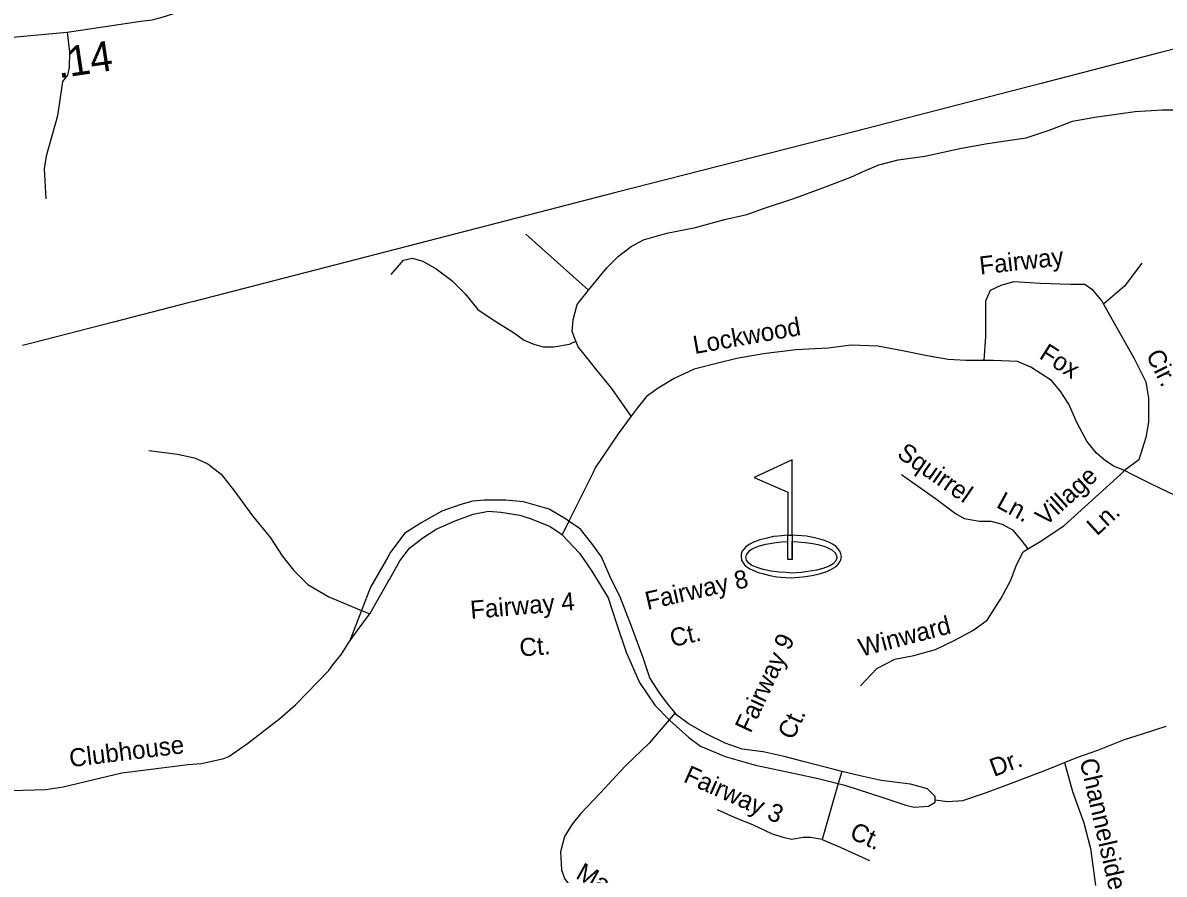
# Model space of a CAD drawing. Extents: x 2104537 to 2336408, y 34176 to 229611.
# Drawn here: x 2230039 to 2234776, y 67166 to 70699 of the extents above; entities that cross this region are included whole.
import ezdxf

# ---------------------------------------------------------------- set-up
doc = ezdxf.new("R2010")
doc.units = 0
for name, color, linetype in [('Exist Boundary Political City Limit New', 7, 'Continuous'), ('Exist Cultural Recreational Golf Course CELL', 7, 'Continuous'), ('Exist Road Non-System Type 51', 7, 'Continuous'), ('Exist Road Non-System Type 51 Label', 7, 'Continuous'), ('Exist Road Secondary Mileage Hundredths English Label', 7, 'Continuous'), ('Exist Road Secondary Type 51 Attributed', 7, 'Continuous'), ('Map Preparation Boundary City Limit Buffer Line', 7, 'Continuous')]:
    doc.layers.add(name, color=color, linetype=linetype)

msp = doc.modelspace()

# ---------------------------------------------------------------- linework, layer by layer
at = {"layer": 'Exist Boundary Political City Limit New'}
msp.add_lwpolyline([(2235000, 70636.6), (2234760.5, 70574.8), (2234265.5, 70447.1), (2233499.2, 70249.5), (2232500, 69993.8), (2232259.2, 69931.8), (2230748.8, 69542.4), (2230724.5, 69536.1), (2230415.5, 69456.4), (2230081, 69370.2), (2230037.5, 69359)], dxfattribs=at)
at = {"layer": 'Exist Cultural Recreational Golf Course CELL'}
msp.add_lwpolyline([(2233232.4, 68885.6), (2233073.9, 68812.2), (2233214, 68750.6), (2233214, 68571.8), (2233232.4, 68571.8), (2233232.4, 68546.7), (2233232.4, 68471.7), (2233232.4, 68546.7), (2233256, 68545.2), (2233286.5, 68541.9), (2233318.1, 68537.9), (2233339.2, 68533.6), (2233367.1, 68525.3), (2233374, 68523.1), (2233396.7, 68511.4), (2233408.7, 68500.4), (2233414.2, 68490.8), (2233417.2, 68481.3), (2233416.9, 68477), (2233415.9, 68472.8), (2233414.9, 68469.5), (2233412.7, 68465.8), (2233402, 68453.9), (2233386.2, 68444.4), (2233358.9, 68434), (2233332.4, 68426.5), (2233296.8, 68421), (2233269.8, 68417), (2233229.7, 68415.1), (2233207.2, 68417), (2233178.1, 68418.5), (2233145.1, 68423), (2233111.1, 68430.5), (2233082, 68439), (2233062.5, 68447.5), (2233050.5, 68457), (2233042, 68469.1), (2233039.5, 68479.1), (2233042, 68490.1), (2233049, 68501.1), (2233057.5, 68510.6), (2233066.6, 68515.9), (2233078, 68521.6), (2233097.1, 68528.2), (2233123.3, 68535.1), (2233156.1, 68541.2), (2233188.2, 68545.2), (2233214, 68546.7), (2233214, 68571.8), (2233232.4, 68571.8), (2233232.4, 68471.7), (2233214, 68471.7), (2233214, 68546.7), (2233214, 68571.8), (2233173.5, 68568.1), (2233154, 68566.3), (2233123.2, 68559), (2233097.7, 68552.8), (2233069.4, 68541.8), (2233057, 68534.6), (2233041.2, 68524.9), (2233031, 68513.9), (2233024.7, 68505.6), (2233020.7, 68493.3), (2233019.7, 68483.6), (2233022.4, 68469.1), (2233025.2, 68462), (2233034.2, 68449.8), (2233042.5, 68442.8), (2233056.4, 68433.1), (2233068.1, 68427.4), (2233090.7, 68417.9), (2233109.4, 68412.9), (2233139.7, 68405.6), (2233167.8, 68400.1), (2233204.2, 68396.7), (2233227.7, 68395.7), (2233261.5, 68397.7), (2233286.8, 68400.2), (2233313.2, 68404.8), (2233345.2, 68411.4), (2233376.3, 68421.9), (2233395.7, 68431.8), (2233414.2, 68443), (2233424, 68453), (2233430, 68461.3), (2233432.6, 68466.8), (2233434, 68470.9), (2233435.4, 68477.3), (2233436.2, 68484.1), (2233434.7, 68495.3), (2233430.2, 68505.6), (2233420.3, 68518.2), (2233414.1, 68525), (2233399.3, 68534.8), (2233387.5, 68541.5), (2233366.8, 68550), (2233352.5, 68554), (2233319.5, 68562.8), (2233291.9, 68567.8), (2233232.4, 68571.8)], close=True, dxfattribs=at)
at = {"layer": 'Exist Road Non-System Type 51'}
for p, q in [((2232127, 69821.7), (2232387.1, 69589.6)), ((2234594.4, 68824.7), (2234611.4, 68840.3)), ((2234642.7, 68824.6), (2234611.4, 68840.3)), ((2232404, 68829.2), (2232305.6, 68629.8)), ((2232305.6, 68629.8), (2232278, 68573.7)), ((2231478.6, 68246.2), (2231553.3, 68376.7)), ((2231444.4, 68260.2), (2231394.2, 68131.3)), ((2231444.4, 68260.2), (2231478.6, 68246.2)), ((2232746, 67834.6), (2232721.7, 67806.3)), ((2233437.7, 67591.8), (2233423.2, 67541.7)), ((2233423.2, 67541.7), (2233356.1, 67309.7))]:
    msp.add_line(p, q, dxfattribs=at)
for points in [[(2230222.1, 70659.3), (2230232.7, 70577.4), (2230231.1, 70513.5), (2230223.3, 70481.5), (2230203.8, 70455.3), (2230183, 70313), (2230136.1, 70144.6), (2230126.6, 70092.6), (2230133.7, 69968.8)], [(2232387.1, 69589.6), (2232463.1, 69681.6), (2232511.1, 69729.7), (2232563.1, 69769.7), (2232615.1, 69797.7), (2232711.2, 69825.7), (2232831.2, 69849.7), (2232951.2, 69881.8), (2233043.2, 69903.8), (2233117.2, 69929.8), (2233239.3, 69969.8), (2233359.3, 70013.8), (2233475.3, 70057.9), (2233527.3, 70081.9), (2233591.3, 70109.9), (2233671.4, 70129.9), (2233783.4, 70145.9), (2233935.4, 70177.9), (2234043.4, 70197.9), (2234127.5, 70209.9), (2234203.5, 70222), (2234303.5, 70254), (2234395.5, 70290), (2234496.6, 70308.1)], [(2234496.6, 70308.1), (2234507.5, 70310), (2234655.6, 70330), (2234767.6, 70338), (2234863.6, 70338), (2234951.6, 70326), (2235003.6, 70322), (2235071.6, 70298)], [(2231566.9, 69653.6), (2231618.9, 69713.6), (2231654.9, 69721.7), (2231699, 69709.6), (2231755, 69677.6), (2231819, 69629.6), (2231875, 69573.6), (2231927, 69509.5), (2231991, 69465.5), (2232075, 69413.5), (2232119, 69381.4), (2232159.1, 69365.4), (2232199.1, 69353.4), (2232243.1, 69353.4), (2232307.1, 69365.4), (2232334.1, 69377.3)], [(2234683.6, 69701.6), (2234611.6, 69605.6), (2234525, 69531.7)], [(2234029.4, 69297.4), (2234035.4, 69397.5), (2234035.4, 69497.5), (2234035.4, 69545.5), (2234055.4, 69589.6), (2234099.4, 69609.6), (2234151.5, 69625.6), (2234263.5, 69617.6), (2234387.5, 69613.6), (2234447.5, 69613.6), (2234475.5, 69593.6), (2234519.5, 69541.5), (2234525, 69531.7)], [(2232334.1, 69377.3), (2232319.1, 69417.5), (2232323.1, 69465.5), (2232339.1, 69529.5), (2232387.1, 69589.6)], [(2234525, 69531.7), (2234579.5, 69433.5), (2234651.6, 69305.4), (2234699.6, 69209.3), (2234711.6, 69141.3), (2234711.6, 69041.2), (2234699.6, 68977.2), (2234671.6, 68885.2), (2234611.4, 68840.3)], [(2232421.3, 69257.4), (2232379.1, 69309.4), (2232343.1, 69353.4), (2232334.1, 69377.3)], [(2234029.4, 69297.4), (2234005.3, 69297.4), (2233954, 69297.4), (2233879, 69301.4), (2233792.2, 69317.2), (2233689.6, 69336.9), (2233587, 69356.6), (2233476.5, 69360.6), (2233381.8, 69348.8), (2233247.6, 69340.9), (2233113.4, 69325.1), (2233002.9, 69305.3), (2232924, 69285.6), (2232825.4, 69261.9), (2232742.5, 69222.4), (2232675.4, 69182.9), (2232628, 69147.4), (2232588.6, 69100), (2232564, 69066.9)], [(2234611.4, 68840.3), (2234565.6, 68859.2), (2234526.1, 68886.9), (2234494.6, 68914.5), (2234455.1, 68961.9), (2234415.7, 69036.9), (2234380.1, 69115.8), (2234344.6, 69171.1), (2234309.1, 69214.5), (2234265.7, 69242.2), (2234222.3, 69269.8), (2234167, 69293.5), (2234068.4, 69297.4), (2234029.4, 69297.4)], [(2232564, 69066.9), (2232483.1, 69181.3), (2232421.3, 69257.4)], [(2232564, 69066.9), (2232509.7, 68993.5), (2232415, 68851.3), (2232404, 68829.2)], [(2230562.2, 68924.4), (2230680.6, 68908.6), (2230751.7, 68892.8), (2230806.9, 68869.1), (2230862.1, 68825.7), (2230917.4, 68754.6), (2230992.4, 68652), (2231061, 68568.8)], [(2233685.6, 68823.7), (2233827.7, 68725), (2233910.5, 68661.8), (2233946.1, 68642.1), (2234009.2, 68630.3), (2234056.6, 68630.3), (2234103.9, 68618.4), (2234147.3, 68594.7), (2234182.8, 68551.3), (2234210.9, 68515.8)], [(2234210.9, 68515.8), (2234257.8, 68543.4), (2234360.4, 68610.5), (2234447.2, 68689.5), (2234594.4, 68824.7)], [(2235125.6, 68484.7), (2235078.6, 68559.2), (2235043.1, 68594.7), (2234991.8, 68650), (2234889.2, 68705.3), (2234790.5, 68752.6), (2234723.5, 68784.2), (2234642.7, 68824.6)], [(2232305.6, 68629.8), (2232290.7, 68640.1), (2232223.6, 68679.6), (2232117, 68711.2), (2232044, 68717.1), (2231953.3, 68717.1), (2231905.9, 68713.2), (2231856.6, 68699.3), (2231777.7, 68671.7), (2231694.8, 68624.3), (2231623.8, 68580.9), (2231564.6, 68502), (2231553, 68481.6)], [(2231553.3, 68376.7), (2231560.2, 68388.6), (2231604, 68466.4), (2231643.5, 68517.8), (2231698.7, 68561.2), (2231754, 68596.7), (2231832.9, 68632.2), (2231907.9, 68659.9), (2231971, 68671.7), (2232022.3, 68667.8), (2232101.2, 68655.9), (2232148.6, 68640.1), (2232227.5, 68608.6), (2232274.9, 68577), (2232278, 68573.7)], [(2232746, 67834.6), (2232716.8, 67870.3), (2232681.3, 67917.7), (2232641.9, 67980.9), (2232614.2, 68063.8), (2232566.9, 68190.1), (2232519.5, 68312.5), (2232476.1, 68399.3), (2232440.6, 68482.2), (2232401.1, 68537.5), (2232353.8, 68596.7), (2232305.6, 68629.8)], [(2231061, 68568.8), (2231067.3, 68561.2), (2231114.7, 68486.2), (2231162.1, 68427), (2231221.2, 68367.7), (2231308.1, 68316.4), (2231444.4, 68260.2)], [(2232278, 68573.7), (2232349.8, 68498), (2232401.1, 68423), (2232468.2, 68312.5), (2232503.7, 68201.9), (2232543.2, 68087.5), (2232598.5, 67961.1), (2232661.6, 67866.4), (2232721.7, 67806.3)], [(2233515.9, 67947.3), (2233583, 68018.4), (2233658, 68057.8), (2233736.9, 68073.6), (2233827.7, 68097.3), (2233906.6, 68136.8), (2233981.6, 68176.3), (2234040.8, 68219.7), (2234100, 68310.5), (2234139.4, 68385.5), (2234163.1, 68448.7), (2234190.7, 68503.9), (2234210.9, 68515.8)], [(2231553, 68481.6), (2231481.7, 68355.9), (2231444.4, 68260.2)], [(2231394.2, 68131.3), (2231425.8, 68175.7), (2231477.4, 68243.9), (2231478.6, 68246.2)], [(2229226.3, 67209.9), (2229434.3, 67463.7), (2229452.1, 67467.7), (2229496, 67486.2), (2229571.7, 67498.8), (2229609.8, 67501), (2230133.4, 67517.2), (2230205.5, 67528), (2230449, 67585.9), (2230724.6, 67620), (2230780.4, 67624.5), (2230872.4, 67645.4), (2230894.2, 67653.5), (2230971.7, 67708.1), (2231104.9, 67811.2), (2231170.6, 67867.6), (2231309.2, 68010.6), (2231325, 68034.9), (2231360.7, 68079.2), (2231388.4, 68123.3), (2231394.2, 68131.3)], [(2232721.7, 67806.3), (2232637.9, 67708.5), (2232539.3, 67613.7), (2232436.7, 67503.2), (2232353.8, 67416.3), (2232318.3, 67372.9), (2232286.7, 67321.6), (2232270.9, 67258.4), (2232274.9, 67183.4), (2232286.7, 67147.9), (2232322.2, 67100.5), (2232369.6, 67061), (2232432.7, 67009.7), (2232499.8, 66974.2), (2232551.1, 66938.7), (2232634, 66899.2), (2232728.7, 66859.7), (2232780, 66836), (2232851, 66784.7), (2232918.1, 66725.5), (2232989.1, 66650.5), (2233001.6, 66635.5)], [(2232721.7, 67806.3), (2232724.7, 67803.2), (2232803.7, 67732.2), (2232851, 67696.6), (2232953.6, 67653.2), (2233079.9, 67617.7), (2233249.6, 67582.1), (2233340.3, 67562.4), (2233423.2, 67541.7)], [(2233437.7, 67591.8), (2233411.4, 67597.9), (2233277.2, 67633.5), (2233198.3, 67653.2), (2233111.5, 67672.9), (2233024.6, 67684.8), (2232953.6, 67708.5), (2232874.7, 67747.9), (2232799.7, 67791.4), (2232752.4, 67826.9), (2232746, 67834.6)], [(2234363, 67629), (2234413.7, 67649.3), (2234500.5, 67680.8), (2234563.6, 67704.5), (2234611, 67724.3), (2234686, 67747.9), (2234784.6, 67779.5)], [(2233825.7, 67474.4), (2233877, 67467.7), (2233940.1, 67471.6), (2234034.9, 67503.2), (2234161.1, 67550.6), (2234295.3, 67601.9), (2234363, 67629)], [(2234363, 67629), (2234395.9, 67509.1), (2234443.3, 67378.8), (2234470.9, 67272.2), (2234490.6, 67118.3)], [(2233825.7, 67474.4), (2233825.7, 67487.4), (2233794.1, 67519), (2233723.1, 67538.7), (2233600.8, 67554.5), (2233514, 67574.2), (2233437.7, 67591.8)], [(2233423.2, 67541.7), (2233450.8, 67534.8), (2233608.7, 67483.4), (2233703.4, 67451.9), (2233738.9, 67444), (2233798.1, 67447.9), (2233825.7, 67463.7), (2233825.7, 67474.4)], [(2233356.1, 67309.7), (2233308.8, 67317.6), (2233277.2, 67317.6), (2233229.8, 67309.7), (2233194.3, 67317.6), (2233147, 67333.4), (2233072, 67369), (2232993.1, 67400.5), (2232922, 67432.1)], [(2233356.1, 67309.7), (2233431.1, 67278.2), (2233553.4, 67222.9)]]:
    msp.add_lwpolyline(points, dxfattribs=at)
at = {"layer": 'Exist Road Secondary Type 51 Attributed'}
msp.add_lwpolyline([(2229950.5, 70635.1), (2230222.1, 70659.3), (2230528.1, 70704.9), (2230575, 70711.4), (2230617.1, 70722.7), (2230665, 70737.9)], dxfattribs=at)
at = {"layer": 'Map Preparation Boundary City Limit Buffer Line'}
msp.add_lwpolyline([(2235000, 70636.6), (2234760.5, 70574.8), (2234265.5, 70447.1), (2233499.2, 70249.5), (2232500, 69993.8), (2232259.2, 69931.8), (2230748.8, 69542.4), (2230724.5, 69536.1), (2230415.5, 69456.4), (2230081, 69370.2), (2230037.5, 69359)], dxfattribs=at)

# ---------------------------------------------------------------- texts
at = {"layer": 'Exist Road Non-System Type 51 Label'}
for s, rotation, p in [('Fairway', 6.4551, (2234013.1, 69653.7)), ('Lockwood', 10.1284, (2232827.6, 69324)), ('Fox', 327.5182, (2234253, 69308.6)), ('Cir.', 296.5557, (2234698.8, 69320.9)), ('Squirrel', 325.2115, (2233662.8, 68899.5)), ('Village', 42.2851, (2234283.4, 68607)), ('Ln.', 331.3804, (2234075.2, 68690.2)), ('Ln.', 42.5749, (2234497.1, 68566.7)), ('Fairway 8', 12.8082, (2232631.3, 68261.8)), ('Fairway 4', 4.8661, (2231898.8, 68224.7)), ('Winward', 14.6262, (2233518.9, 68067.6)), ('Ct.', 12.8082, (2232734, 68107.3)), ('Ct.', 4.8661, (2232103.2, 68068.1)), ('Fairway 9', 64.806, (2233059.3, 67747.4)), ('Ct.', 64.806, (2233236.2, 67718.7)), ('Clubhouse', 7.0469, (2230235.8, 67609.2)), ('Dr.', 20.5636, (2234069.3, 67568.7)), ('Fairway 3', 336.0294, (2232776.6, 67550.7)), ('Channelside', 282.8319, (2234424.8, 67637.7)), ('Ct.', 335.6869, (2233465.7, 67316.5)), ('Marshview ', 330.9271, (2232329.2, 67150.6))]:
    msp.add_text(s, height=75, rotation=rotation, dxfattribs=at).set_placement(p)
at = {"layer": 'Exist Road Secondary Mileage Hundredths English Label'}
msp.add_text('.14', height=125, rotation=8.4721, dxfattribs=at).set_placement((2230187.7, 70468.1))

doc.saveas('drawing.dxf')
